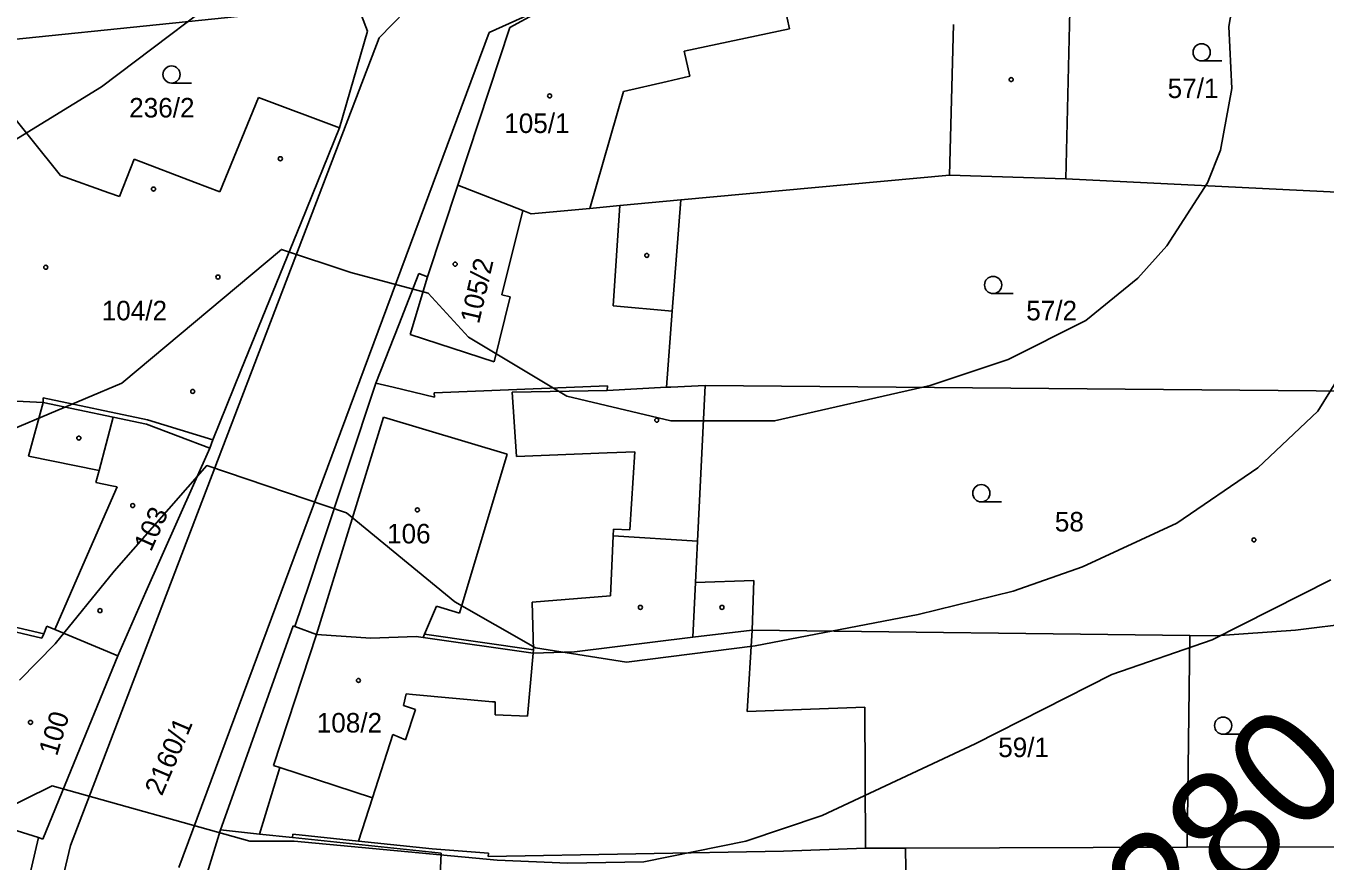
# Model space of a CAD drawing. Extents: x -555860 to -552701, y -1187050 to -1182291.
# Drawn here: x -554399.7 to -554286.6, y -1184453.2 to -1184380.5 of the extents above; entities that cross this region are included whole.
import ezdxf

# ---------------------------------------------------------------- set-up
doc = ezdxf.new("R2010")
doc.units = 0
for name, color, linetype in [('CYKLISTI_stav', 7, 'Continuous'), ('LEG_2b', 7, 'Continuous'), ('Level 25', 7, 'Continuous'), ('Level 40', 7, 'Continuous'), ('Level 41', 7, 'Continuous'), ('navrh_BV', 7, 'Continuous')]:
    doc.layers.add(name, color=color, linetype=linetype)

msp = doc.modelspace()

# ---------------------------------------------------------------- linework, layer by layer
at = {"layer": 'CYKLISTI_stav'}
for p, q in [((-554334.33, -1184375.38), (-554333.2, -1184380.78)), ((-554333.2, -1184380.78), (-554342.36, -1184382.74)), ((-554318.91, -1184380.41), (-554319.26, -1184393.54)), ((-554342.36, -1184382.74), (-554341.86, -1184384.91)), ((-554343.85, -1184385.38), (-554347.64, -1184386.26)), ((-554341.86, -1184384.91), (-554343.85, -1184385.38)), ((-554347.64, -1184386.26), (-554350.58, -1184396.42)), ((-554356.39, -1184396.61), (-554358.24, -1184403.94)), ((-554348.55, -1184404.9), (-554347.97, -1184396.18)), ((-554366.2, -1184407.41), (-554364.71, -1184402.37)), ((-554357.5, -1184404.13), (-554358.91, -1184409.77)), ((-554358.24, -1184403.94), (-554357.5, -1184404.13)), ((-554343.39, -1184405.38), (-554348.55, -1184404.9)), ((-554358.91, -1184409.77), (-554366.2, -1184407.41)), ((-554349.05, -1184412.28), (-554357.33, -1184412.43)), ((-554357.33, -1184412.43), (-554356.96, -1184418.01)), ((-554398.17, -1184413.33), (-554399.42, -1184418)), ((-554392.05, -1184414.61), (-554398.17, -1184413.33)), ((-554393.29, -1184419.24), (-554392.05, -1184414.61)), ((-554389.16, -1184415.22), (-554392.05, -1184414.61)), ((-554374.37, -1184433.51), (-554368.52, -1184414.59)), ((-554368.52, -1184414.59), (-554357.76, -1184417.83)), ((-554383.66, -1184417.29), (-554389.16, -1184415.22)), ((-554399.42, -1184418), (-554393.29, -1184419.24)), ((-554357.76, -1184417.83), (-554361.92, -1184431.67)), ((-554356.96, -1184418.01), (-554349.06, -1184417.71)), ((-554349.06, -1184417.71), (-554348.21, -1184417.67)), ((-554348.21, -1184417.67), (-554346.66, -1184417.61)), ((-554346.66, -1184417.61), (-554347.09, -1184424.4)), ((-554393.29, -1184419.24), (-554393.57, -1184420.3)), ((-554391.7, -1184420.66), (-554394.69, -1184427.48)), ((-554393.57, -1184420.3), (-554392.18, -1184420.57)), ((-554392.18, -1184420.57), (-554391.7, -1184420.66)), ((-554348.54, -1184424.94), (-554348.78, -1184430.15)), ((-554348.51, -1184424.34), (-554348.54, -1184424.94)), ((-554348.54, -1184424.94), (-554341.19, -1184425.4)), ((-554347.09, -1184424.4), (-554348.51, -1184424.34)), ((-554394.69, -1184427.48), (-554397.14, -1184433.09)), ((-554341.37, -1184428.99), (-554341.59, -1184433.75)), ((-554348.78, -1184430.15), (-554355.6, -1184430.71)), ((-554355.6, -1184430.71), (-554355.47, -1184434.86)), ((-554363.91, -1184431.06), (-554364.97, -1184433.5)), ((-554361.92, -1184431.67), (-554363.91, -1184431.06)), ((-554405.07, -1184432.23), (-554398.26, -1184433.83)), ((-554398.26, -1184433.83), (-554398.11, -1184433.47)), ((-554378.11, -1184444.91), (-554374.37, -1184433.51)), ((-554365.09, -1184433.77), (-554355.49, -1184435.14)), ((-554355.49, -1184435.14), (-554355.98, -1184440.64)), ((-554366.56, -1184438.68), (-554366.78, -1184439.7)), ((-554366, -1184438.73), (-554366.56, -1184438.68)), ((-554359.05, -1184439.37), (-554366, -1184438.73)), ((-554366.78, -1184439.7), (-554365.74, -1184440.05)), ((-554365.74, -1184440.05), (-554366.62, -1184442.69)), ((-554358.82, -1184439.39), (-554359.05, -1184439.37)), ((-554358.82, -1184440.5), (-554358.82, -1184439.39)), ((-554355.98, -1184440.64), (-554358.82, -1184440.5)), ((-554367.71, -1184442.22), (-554369.48, -1184447.75)), ((-554366.62, -1184442.69), (-554367.71, -1184442.22)), ((-554377.56, -1184445.09), (-554379.31, -1184450.89)), ((-554378.11, -1184444.91), (-554377.56, -1184445.09)), ((-554377.56, -1184445.09), (-554369.48, -1184447.75)), ((-554369.48, -1184447.75), (-554370.71, -1184451.51)), ((-554376.44, -1184451.2), (-554364.32, -1184452.48)), ((-554364.32, -1184452.48), (-554363.5, -1184452.54)), ((-554363.74, -1184457.62), (-554363.5, -1184452.54))]:
    msp.add_line(p, q, dxfattribs=at)
at = {"layer": 'Level 25'}
for p, q in [((-554297.31, -1184383.59), (-554295.56, -1184383.59)), ((-554386.98, -1184385.52), (-554385.23, -1184385.52)), ((-554315.46, -1184403.84), (-554313.71, -1184403.84)), ((-554316.49, -1184421.97), (-554314.74, -1184421.97)), ((-554295.44, -1184442.2), (-554293.69, -1184442.2))]:
    msp.add_line(p, q, dxfattribs=at)
for centre, radius in [((-554297.31, -1184382.84), 0.75), ((-554386.98, -1184384.77), 0.75), ((-554313.89, -1184385.21), 0.175), ((-554354.07, -1184386.63), 0.175), ((-554377.51, -1184392.1), 0.175), ((-554388.55, -1184394.74), 0.175), ((-554345.61, -1184400.52), 0.175), ((-554397.93, -1184401.55), 0.175), ((-554362.29, -1184401.28), 0.175), ((-554382.94, -1184402.4), 0.175), ((-554315.46, -1184403.09), 0.75), ((-554385.14, -1184412.36), 0.175), ((-554344.74, -1184414.86), 0.175), ((-554395.05, -1184416.42), 0.175), ((-554316.49, -1184421.22), 0.75), ((-554390.36, -1184422.29), 0.175), ((-554365.58, -1184422.67), 0.175), ((-554292.76, -1184425.28), 0.175), ((-554346.17, -1184431.16), 0.175), ((-554339.07, -1184431.16), 0.175), ((-554393.21, -1184431.44), 0.175), ((-554370.71, -1184437.52), 0.175), ((-554399.26, -1184441.17), 0.175), ((-554295.44, -1184441.45), 0.75)]:
    msp.add_circle(centre, radius, dxfattribs=at)
at = {"layer": 'Level 41'}
for points in [[(-554400.8, -1184415.64), (-554391.31, -1184411.64), (-554377.42, -1184399.99), (-554371.36, -1184402.01), (-554364.64, -1184403.8), (-554361.12, -1184407.64), (-554352.58, -1184412.77), (-554343.51, -1184414.93), (-554334.48, -1184414.93), (-554320.93, -1184411.83), (-554314.16, -1184409.57), (-554307.38, -1184406.18), (-554302.87, -1184402.51), (-554300.33, -1184399.69), (-554296.8, -1184394.19), (-554295.67, -1184391.36), (-554294.68, -1184386), (-554294.93, -1184380.6), (-554294.06, -1184375.56)], [(-554442.35, -1184379.63), (-554441.05, -1184385.74), (-554420.36, -1184393.29), (-554410.36, -1184394.18), (-554402.75, -1184391.75), (-554393.09, -1184385.84), (-554379.69, -1184375.71)], [(-554283.25, -1184407.73), (-554287.2, -1184414.08), (-554292.42, -1184419.02), (-554299.48, -1184423.82), (-554307.67, -1184427.63), (-554313.73, -1184429.75), (-554322, -1184431.77), (-554336.18, -1184434.5), (-554347.38, -1184435.93), (-554355.29, -1184434.67), (-554362.33, -1184430.67), (-554371.74, -1184422.92), (-554383.91, -1184418.81), (-554391.98, -1184428), (-554397.11, -1184434.32), (-554400.23, -1184437.5)], [(-554544.57, -1184498.23), (-554492.16, -1184455.94), (-554482.04, -1184449.98), (-554475.8, -1184447.07), (-554465.96, -1184443.85), (-554462.62, -1184443.46), (-554457.71, -1184443.69), (-554451.12, -1184443.22), (-554424.91, -1184451.23), (-554418.25, -1184452.47), (-554413.69, -1184452.76), (-554409.38, -1184452.61), (-554397.38, -1184446.68), (-554380.18, -1184451.51), (-554376.3, -1184451.51), (-554358.63, -1184453.17), (-554352.47, -1184453.42), (-554345.87, -1184453.31), (-554337, -1184451.5), (-554330.34, -1184449.28), (-554317.03, -1184443.04), (-554305.13, -1184437.01), (-554296.38, -1184433.98), (-554286.07, -1184428.76)]]:
    msp.add_lwpolyline(points, dxfattribs=at)
at = {"layer": 'navrh_BV'}
for p, q in [((-554358.45, -1184370.75), (-554368.91, -1184381.59)), ((-554308.72, -1184376.39), (-554309.12, -1184393.86)), ((-554405.27, -1184382.19), (-554371.6, -1184378.73)), ((-554370.82, -1184378.65), (-554369.93, -1184381.01)), ((-554359.33, -1184381.12), (-554355.26, -1184379.27)), ((-554355.19, -1184379.4), (-554357.53, -1184380.68)), ((-554386.35, -1184453.79), (-554359.33, -1184381.12)), ((-554369.93, -1184381.01), (-554372.37, -1184389.41)), ((-554357.53, -1184380.68), (-554362.07, -1184394.39)), ((-554368.91, -1184381.59), (-554395.77, -1184451.89)), ((-554382.77, -1184394.99), (-554379.42, -1184386.77)), ((-554379.42, -1184386.77), (-554372.37, -1184389.41)), ((-554401.8, -1184387.11), (-554396.65, -1184393.55)), ((-554372.37, -1184389.41), (-554375.71, -1184397.66)), ((-554391.52, -1184395.4), (-554390.23, -1184392.14)), ((-554390.23, -1184392.14), (-554384.92, -1184394.17)), ((-554396.65, -1184393.55), (-554392.43, -1184395.08)), ((-554342.66, -1184395.69), (-554319.26, -1184393.54)), ((-554319.26, -1184393.54), (-554309.12, -1184393.86)), ((-554384.92, -1184394.17), (-554382.77, -1184394.99)), ((-554362.07, -1184394.39), (-554364.71, -1184402.37)), ((-554362.07, -1184394.39), (-554356.39, -1184396.61)), ((-554309.12, -1184393.86), (-554284.92, -1184395.03)), ((-554392.43, -1184395.08), (-554391.52, -1184395.4)), ((-554347.97, -1184396.18), (-554342.66, -1184395.69)), ((-554342.66, -1184395.69), (-554343.39, -1184405.38)), ((-554356.39, -1184396.61), (-554355.68, -1184396.89)), ((-554355.68, -1184396.89), (-554350.58, -1184396.42)), ((-554350.58, -1184396.42), (-554347.97, -1184396.18)), ((-554375.71, -1184397.66), (-554380.94, -1184410.55)), ((-554365.44, -1184402.09), (-554367.19, -1184406.56)), ((-554364.71, -1184402.37), (-554365.44, -1184402.09)), ((-554343.39, -1184405.38), (-554343.88, -1184411.99)), ((-554367.19, -1184406.56), (-554369.19, -1184411.63)), ((-554380.94, -1184410.55), (-554383.38, -1184416.58)), ((-554369.19, -1184411.63), (-554374.05, -1184426.24)), ((-554369.19, -1184411.63), (-554367.69, -1184411.99)), ((-554398.17, -1184413.33), (-554407.09, -1184412.86)), ((-554398.15, -1184412.93), (-554398.17, -1184413.33)), ((-554389.08, -1184414.83), (-554398.15, -1184412.93)), ((-554367.69, -1184411.99), (-554364.1, -1184412.87)), ((-554364.13, -1184412.47), (-554349.02, -1184411.88)), ((-554364.1, -1184412.87), (-554364.13, -1184412.47)), ((-554349.02, -1184411.88), (-554349.05, -1184412.28)), ((-554349.05, -1184412.28), (-554343.88, -1184411.99)), ((-554343.88, -1184411.99), (-554343.52, -1184411.98)), ((-554343.52, -1184411.98), (-554340.53, -1184411.85)), ((-554340.53, -1184411.85), (-554341.19, -1184425.4)), ((-554340.53, -1184411.85), (-554283.09, -1184412.33)), ((-554383.38, -1184416.58), (-554389.08, -1184414.83)), ((-554383.66, -1184417.29), (-554389.22, -1184429.8)), ((-554383.38, -1184416.58), (-554383.66, -1184417.29)), ((-554374.05, -1184426.24), (-554374.98, -1184429.04)), ((-554341.19, -1184425.4), (-554341.37, -1184428.99)), ((-554389.22, -1184429.8), (-554391.65, -1184435.38)), ((-554374.98, -1184429.04), (-554376.25, -1184432.82)), ((-554341.37, -1184428.99), (-554336.28, -1184428.82)), ((-554336.28, -1184428.82), (-554336.45, -1184433.13)), ((-554289.15, -1184433.14), (-554269.8, -1184430.77)), ((-554405.53, -1184431.71), (-554398.11, -1184433.47)), ((-554398.11, -1184433.47), (-554397.84, -1184432.79)), ((-554397.84, -1184432.79), (-554397.14, -1184433.09)), ((-554397.14, -1184433.09), (-554391.65, -1184435.38)), ((-554376.39, -1184432.75), (-554381.14, -1184446.14)), ((-554376.25, -1184432.82), (-554376.39, -1184432.75)), ((-554376.25, -1184432.82), (-554374.37, -1184433.51)), ((-554341.59, -1184433.75), (-554336.45, -1184433.13)), ((-554336.45, -1184433.13), (-554336.87, -1184440.22)), ((-554336.45, -1184433.13), (-554298.34, -1184433.6)), ((-554296.14, -1184433.63), (-554289.15, -1184433.14)), ((-554374.37, -1184433.51), (-554369.63, -1184433.84)), ((-554369.63, -1184433.84), (-554365.7, -1184433.69)), ((-554365.7, -1184433.69), (-554365.09, -1184433.77)), ((-554365.09, -1184433.77), (-554364.97, -1184433.5)), ((-554364.97, -1184433.5), (-554355.47, -1184434.86)), ((-554351.89, -1184435.02), (-554341.59, -1184433.75)), ((-554298.34, -1184433.6), (-554298.58, -1184452.04)), ((-554298.34, -1184433.6), (-554296.14, -1184433.63)), ((-554391.65, -1184435.38), (-554395.99, -1184445.95)), ((-554355.47, -1184434.86), (-554355.49, -1184435.14)), ((-554355.49, -1184435.14), (-554351.89, -1184435.02)), ((-554336.87, -1184440.22), (-554326.62, -1184439.85)), ((-554326.62, -1184439.85), (-554326.58, -1184452.12)), ((-554395.99, -1184445.95), (-554398.19, -1184451.33)), ((-554381.14, -1184446.14), (-554382.72, -1184450.53)), ((-554398.55, -1184451.19), (-554406.02, -1184448.85)), ((-554398.55, -1184451.19), (-554401.38, -1184463.21)), ((-554398.19, -1184451.33), (-554398.55, -1184451.19)), ((-554382.72, -1184450.53), (-554387.12, -1184464.85)), ((-554382.72, -1184450.53), (-554379.31, -1184450.89)), ((-554379.31, -1184450.89), (-554376.44, -1184451.2)), ((-554376.41, -1184450.91), (-554376.44, -1184451.2)), ((-554376.41, -1184450.91), (-554370.71, -1184451.51)), ((-554395.77, -1184451.89), (-554411.1, -1184515.83)), ((-554370.71, -1184451.51), (-554364.29, -1184452.18)), ((-554359.39, -1184452.54), (-554364.29, -1184452.18)), ((-554333.72, -1184452.38), (-554359.41, -1184452.84)), ((-554326.58, -1184452.12), (-554333.72, -1184452.38)), ((-554323.08, -1184452.11), (-554326.58, -1184452.12)), ((-554323.08, -1184452.11), (-554298.58, -1184452.04)), ((-554323.08, -1184452.11), (-554322.94, -1184461.63)), ((-554298.58, -1184452.04), (-554280.49, -1184451.98)), ((-554359.41, -1184452.84), (-554359.39, -1184452.54))]:
    msp.add_line(p, q, dxfattribs=at)

# ---------------------------------------------------------------- texts
at = {"layer": 'LEG_2b'}
for s, p in [('57/1', (-554300.27, -1184386.82)), ('236/2', (-554390.67, -1184388.51)), ('105/1', (-554358.02, -1184389.86)), ('104/2', (-554393.06, -1184406.17)), ('57/2', (-554312.58, -1184406.17)), ('58', (-554310.09, -1184424.55)), ('106', (-554368.22, -1184425.59)), ('108/2', (-554374.34, -1184442.05)), ('59/1', (-554315.02, -1184444.19))]:
    msp.add_text(s, height=1.7, dxfattribs=at).set_placement(p)
for s, rotation, p in [('105/2', 77, (-554360.22, -1184406.54)), ('103', 66, (-554388.77, -1184426.38)), ('100', 73, (-554396.96, -1184444.17)), ('2160/1', 67, (-554387.82, -1184447.64))]:
    msp.add_text(s, height=1.7, rotation=rotation, dxfattribs=at).set_placement(p)
at = {"layer": 'Level 40'}
msp.add_text('280', height=10, rotation=44.1281, dxfattribs=at).set_placement((-554299.74, -1184461.63))

doc.saveas('drawing.dxf')
